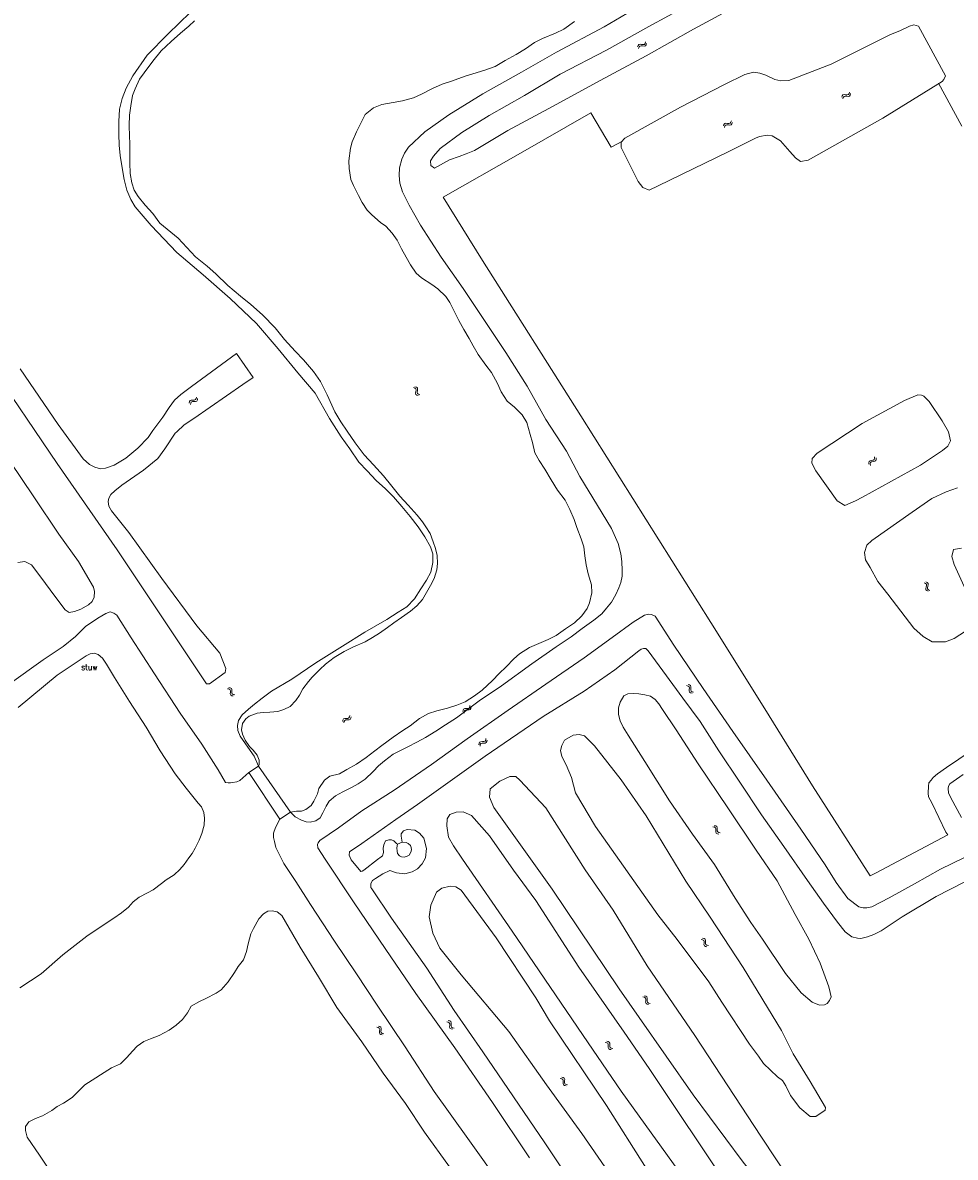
# Model space of a CAD drawing. Header units: metres. Extents: x 189705 to 199106, y 581686 to 588448.
# Tile 318 of 555: x 195662 to 195911, y 585598 to 585900. Entities that reach past the tile are written whole.
import ezdxf

# ---------------------------------------------------------------- set-up
doc = ezdxf.new("R2010")
doc.units = ezdxf.units.M
doc.layers.add('B-WA-OG-GBKN-G', color=7, linetype='Continuous', lineweight=18)
doc.styles.add('Style-STANDARD', font='STANDARD.shx')

msp = doc.modelspace()

# ---------------------------------------------------------------- linework, layer by layer
at = {"layer": 'B-WA-OG-GBKN-G'}
for p, q in [((195826.267, 585893.654), (195826.394, 585894.041)), ((195826.394, 585894.041), (195826.601, 585894.294)), ((195826.523, 585893.228), (195826.653, 585893.614)), ((195826.601, 585894.294), (195826.932, 585894.366)), ((195826.653, 585893.614), (195826.863, 585893.867)), ((195826.863, 585893.867), (195827.181, 585893.936)), ((195826.932, 585894.366), (195827.334, 585894.301)), ((195827.181, 585893.936), (195827.592, 585893.876)), ((195827.334, 585894.301), (195827.737, 585894.237)), ((195827.592, 585893.876), (195827.994, 585893.81)), ((195827.737, 585894.237), (195828.059, 585894.304)), ((195827.994, 585893.81), (195828.316, 585893.877)), ((195828.059, 585894.304), (195828.276, 585894.562)), ((195828.276, 585894.562), (195828.404, 585894.95)), ((195828.316, 585893.877), (195828.532, 585894.136)), ((195828.532, 585894.136), (195828.66, 585894.524)), ((195880.774, 585880.584), (195880.97, 585880.846)), ((195880.97, 585880.846), (195881.297, 585880.933)), ((195881.297, 585880.933), (195881.701, 585880.887)), ((195881.701, 585880.887), (195882.107, 585880.841)), ((195882.107, 585880.841), (195882.426, 585880.923)), ((195882.426, 585880.923), (195882.63, 585881.19)), ((195882.63, 585881.19), (195882.741, 585881.584)), ((195882.905, 585880.777), (195883.016, 585881.17)), ((195880.665, 585880.191), (195880.774, 585880.584)), ((195880.94, 585879.778), (195881.052, 585880.17)), ((195881.052, 585880.17), (195881.25, 585880.431)), ((195881.25, 585880.431), (195881.565, 585880.515)), ((195881.565, 585880.515), (195881.978, 585880.474)), ((195881.978, 585880.474), (195882.383, 585880.426)), ((195882.383, 585880.426), (195882.702, 585880.508)), ((195882.702, 585880.508), (195882.905, 585880.777)), ((195849.129, 585872.583), (195849.249, 585872.972)), ((195849.249, 585872.972), (195849.452, 585873.228)), ((195849.392, 585872.161), (195849.515, 585872.55)), ((195849.452, 585873.228), (195849.782, 585873.306)), ((195849.515, 585872.55), (195849.721, 585872.805)), ((195849.721, 585872.805), (195850.038, 585872.88)), ((195849.782, 585873.306), (195850.185, 585873.247)), ((195850.038, 585872.88), (195850.45, 585872.827)), ((195850.185, 585873.247), (195850.589, 585873.19)), ((195850.45, 585872.827), (195850.853, 585872.767)), ((195850.589, 585873.19), (195850.91, 585873.263)), ((195850.853, 585872.767), (195851.174, 585872.84)), ((195850.91, 585873.263), (195851.122, 585873.524)), ((195851.122, 585873.524), (195851.244, 585873.914)), ((195851.174, 585872.84), (195851.385, 585873.103)), ((195851.385, 585873.103), (195851.507, 585873.493)), ((195766.909, 585802.684), (195766.521, 585802.811)), ((195767.168, 585802.469), (195766.909, 585802.684)), ((195767.334, 585802.942), (195766.945, 585803.069)), ((195767.237, 585802.147), (195767.168, 585802.469)), ((195767.594, 585802.728), (195767.334, 585802.942)), ((195767.663, 585802.406), (195767.594, 585802.728)), ((195767.598, 585802.003), (195767.663, 585802.406)), ((195706.871, 585799.081), (195707.035, 585799.364)), ((195707.035, 585799.364), (195707.35, 585799.489)), ((195707.35, 585799.489), (195707.757, 585799.49)), ((195707.757, 585799.49), (195708.165, 585799.492)), ((195708.165, 585799.492), (195708.472, 585799.611)), ((195708.472, 585799.611), (195708.643, 585799.901)), ((195708.488, 585799.112), (195708.795, 585799.231)), ((195708.643, 585799.901), (195708.708, 585800.304)), ((195708.795, 585799.231), (195708.965, 585799.522)), ((195708.965, 585799.522), (195709.029, 585799.926)), ((195767.111, 585801.342), (195767.175, 585801.744)), ((195767.185, 585801.011), (195767.111, 585801.342)), ((195767.175, 585801.744), (195767.237, 585802.147)), ((195767.439, 585800.805), (195767.185, 585801.011)), ((195767.827, 585800.679), (195767.439, 585800.805)), ((195767.54, 585801.593), (195767.598, 585802.003)), ((195767.611, 585801.274), (195767.54, 585801.593)), ((195767.864, 585801.065), (195767.611, 585801.274)), ((195768.251, 585800.937), (195767.864, 585801.065)), ((195706.809, 585798.678), (195706.871, 585799.081)), ((195707.13, 585798.3), (195707.196, 585798.702)), ((195707.196, 585798.702), (195707.362, 585798.985)), ((195707.362, 585798.985), (195707.665, 585799.106)), ((195707.665, 585799.106), (195708.08, 585799.113)), ((195708.08, 585799.113), (195708.488, 585799.112)), ((195889.401, 585783.986), (195889.378, 585784.394)), ((195889.795, 585783.684), (195889.773, 585784.092)), ((195887.842, 585782.81), (195887.942, 585783.122)), ((195887.865, 585782.404), (195887.842, 585782.81)), ((195887.942, 585783.122), (195888.223, 585783.31)), ((195888.223, 585783.31), (195888.621, 585783.397)), ((195888.239, 585782.509), (195888.342, 585782.82)), ((195888.26, 585782.102), (195888.239, 585782.509)), ((195888.342, 585782.82), (195888.612, 585783.002)), ((195888.612, 585783.002), (195889.016, 585783.097)), ((195888.621, 585783.397), (195889.019, 585783.486)), ((195889.016, 585783.097), (195889.415, 585783.183)), ((195889.019, 585783.486), (195889.294, 585783.667)), ((195889.294, 585783.667), (195889.401, 585783.986)), ((195889.415, 585783.183), (195889.69, 585783.363)), ((195889.69, 585783.363), (195889.795, 585783.684)), ((195902.983, 585750.645), (195902.613, 585750.819)), ((195903.436, 585750.85), (195903.066, 585751.023)), ((195903.668, 585750.605), (195903.436, 585750.85)), ((195903.214, 585750.4), (195902.983, 585750.645)), ((195903.02, 585749.288), (195903.131, 585749.68)), ((195903.052, 585748.951), (195903.02, 585749.288)), ((195903.279, 585748.715), (195903.052, 585748.951)), ((195903.131, 585749.68), (195903.242, 585750.073)), ((195903.242, 585750.073), (195903.214, 585750.4)), ((195903.648, 585748.544), (195903.279, 585748.715)), ((195903.475, 585749.485), (195903.583, 585749.885)), ((195903.507, 585749.16), (195903.475, 585749.485)), ((195903.733, 585748.922), (195903.507, 585749.16)), ((195903.583, 585749.885), (195903.697, 585750.277)), ((195903.697, 585750.277), (195903.668, 585750.605)), ((195904.101, 585748.748), (195903.733, 585748.922)), ((195839.684, 585723.682), (195840.082, 585723.593)), ((195840.082, 585723.593), (195840.354, 585723.412)), ((195716.966, 585722.581), (195717.367, 585722.506)), ((195717.352, 585722.893), (195717.753, 585722.821)), ((195717.367, 585722.506), (195717.646, 585722.333)), ((195717.646, 585722.333), (195717.759, 585722.027)), ((195717.757, 585721.612), (195717.746, 585721.204)), ((195717.746, 585721.204), (195717.858, 585720.895)), ((195717.753, 585722.821), (195718.033, 585722.651)), ((195717.759, 585722.027), (195717.757, 585721.612)), ((195717.858, 585720.895), (195718.145, 585720.718)), ((195718.033, 585722.651), (195718.15, 585722.333)), ((195718.141, 585721.927), (195718.134, 585721.518)), ((195718.134, 585721.518), (195718.245, 585721.209)), ((195718.15, 585722.333), (195718.141, 585721.927)), ((195718.145, 585720.718), (195718.547, 585720.644)), ((195718.245, 585721.209), (195718.531, 585721.03)), ((195718.531, 585721.03), (195718.933, 585720.957)), ((195839.286, 585723.386), (195839.683, 585723.294)), ((195839.683, 585723.294), (195839.955, 585723.11)), ((195839.955, 585723.11), (195840.055, 585722.8)), ((195840.035, 585722.385), (195840.008, 585721.978)), ((195840.008, 585721.978), (195840.107, 585721.664)), ((195840.055, 585722.8), (195840.035, 585722.385)), ((195840.107, 585721.664), (195840.386, 585721.475)), ((195840.354, 585723.412), (195840.458, 585723.089)), ((195840.386, 585721.475), (195840.785, 585721.385)), ((195840.433, 585722.683), (195840.408, 585722.276)), ((195840.408, 585722.276), (195840.507, 585721.961)), ((195840.458, 585723.089), (195840.433, 585722.683)), ((195840.507, 585721.961), (195840.785, 585721.771)), ((195840.785, 585721.771), (195841.183, 585721.681)), ((195781.352, 585717.404), (195781.524, 585717.693)), ((195781.524, 585717.693), (195781.588, 585718.097)), ((195781.845, 585717.314), (195781.909, 585717.718)), ((195747.761, 585714.223), (195747.921, 585714.509)), ((195747.921, 585714.509), (195748.235, 585714.637)), ((195748.235, 585714.637), (195748.642, 585714.644)), ((195748.642, 585714.644), (195749.05, 585714.651)), ((195749.05, 585714.651), (195749.355, 585714.773)), ((195749.355, 585714.773), (195749.523, 585715.065)), ((195749.523, 585715.065), (195749.582, 585715.47)), ((195749.683, 585714.398), (195749.85, 585714.691)), ((195749.85, 585714.691), (195749.909, 585715.095)), ((195779.687, 585716.474), (195779.75, 585716.876)), ((195779.75, 585716.876), (195779.914, 585717.159)), ((195779.914, 585717.159), (195780.229, 585717.283)), ((195780.008, 585716.095), (195780.074, 585716.497)), ((195780.074, 585716.497), (195780.241, 585716.78)), ((195780.229, 585717.283), (195780.636, 585717.284)), ((195780.241, 585716.78), (195780.544, 585716.9)), ((195780.544, 585716.9), (195780.959, 585716.906)), ((195780.636, 585717.284), (195781.044, 585717.286)), ((195780.959, 585716.906), (195781.367, 585716.905)), ((195781.044, 585717.286), (195781.352, 585717.404)), ((195781.367, 585716.905), (195781.674, 585717.023)), ((195781.674, 585717.023), (195781.845, 585717.314)), ((195747.704, 585713.82), (195747.761, 585714.223)), ((195748.03, 585713.446), (195748.091, 585713.848)), ((195748.091, 585713.848), (195748.253, 585714.134)), ((195748.253, 585714.134), (195748.555, 585714.258)), ((195748.555, 585714.258), (195748.97, 585714.27)), ((195748.97, 585714.27), (195749.378, 585714.275)), ((195749.378, 585714.275), (195749.683, 585714.398)), ((195784.176, 585708.331), (195784.49, 585708.457)), ((195784.49, 585708.457), (195784.897, 585708.46)), ((195784.897, 585708.46), (195785.305, 585708.465)), ((195785.305, 585708.465), (195785.612, 585708.585)), ((195785.612, 585708.585), (195785.782, 585708.875)), ((195785.782, 585708.875), (195785.844, 585709.279)), ((195785.937, 585708.206), (195786.105, 585708.498)), ((195786.105, 585708.498), (195786.168, 585708.902)), ((195783.953, 585707.644), (195784.014, 585708.047)), ((195784.014, 585708.047), (195784.176, 585708.331)), ((195784.277, 585707.267), (195784.34, 585707.669)), ((195784.34, 585707.669), (195784.505, 585707.953)), ((195784.505, 585707.953), (195784.807, 585708.075)), ((195784.807, 585708.075), (195785.222, 585708.085)), ((195785.222, 585708.085), (195785.63, 585708.086)), ((195785.63, 585708.086), (195785.937, 585708.206)), ((195846.299, 585685.747), (195846.701, 585685.68)), ((195846.679, 585686.067), (195847.081, 585686.002)), ((195846.701, 585685.68), (195846.983, 585685.512)), ((195846.983, 585685.512), (195847.102, 585685.208)), ((195847.081, 585686.002), (195847.364, 585685.837)), ((195847.102, 585685.208), (195847.107, 585684.793)), ((195847.107, 585684.793), (195847.104, 585684.385)), ((195847.104, 585684.385), (195847.221, 585684.078)), ((195847.364, 585685.837), (195847.487, 585685.521)), ((195847.487, 585685.521), (195847.486, 585685.115)), ((195847.486, 585685.115), (195847.486, 585684.706)), ((195847.486, 585684.706), (195847.603, 585684.399)), ((195847.603, 585684.399), (195847.892, 585684.226)), ((195847.221, 585684.078), (195847.511, 585683.906)), ((195847.511, 585683.906), (195847.915, 585683.84)), ((195847.892, 585684.226), (195848.295, 585684.159)), ((195843.182, 585655.76), (195843.582, 585655.679)), ((195843.573, 585656.067), (195843.973, 585655.989)), ((195843.582, 585655.679), (195843.858, 585655.502)), ((195843.858, 585655.502), (195843.967, 585655.195)), ((195843.959, 585654.78), (195843.943, 585654.373)), ((195843.943, 585654.373), (195844.049, 585654.061)), ((195843.967, 585655.195), (195843.959, 585654.78)), ((195843.973, 585655.989), (195844.25, 585655.815)), ((195844.049, 585654.061), (195844.334, 585653.88)), ((195844.25, 585655.815), (195844.362, 585655.496)), ((195844.348, 585655.089), (195844.335, 585654.681)), ((195844.335, 585654.681), (195844.442, 585654.37)), ((195844.362, 585655.496), (195844.348, 585655.089)), ((195844.442, 585654.37), (195844.724, 585654.187)), ((195844.724, 585654.187), (195845.125, 585654.108)), ((195844.334, 585653.88), (195844.735, 585653.801)), ((195827.669, 585640.411), (195828.067, 585640.322)), ((195828.066, 585640.71), (195828.464, 585640.624)), ((195828.067, 585640.322), (195828.34, 585640.14)), ((195828.34, 585640.14), (195828.443, 585639.83)), ((195828.426, 585639.416), (195828.402, 585639.009)), ((195828.402, 585639.009), (195828.502, 585638.695)), ((195828.443, 585639.83), (195828.426, 585639.416)), ((195828.464, 585640.624), (195828.737, 585640.445)), ((195828.737, 585640.445), (195828.844, 585640.123)), ((195828.821, 585639.717), (195828.8, 585639.309)), ((195828.8, 585639.309), (195828.9, 585638.996)), ((195828.844, 585640.123), (195828.821, 585639.717)), ((195828.9, 585638.996), (195829.18, 585638.808)), ((195828.502, 585638.695), (195828.783, 585638.508)), ((195828.783, 585638.508), (195829.182, 585638.421)), ((195829.18, 585638.808), (195829.579, 585638.72)), ((195775.419, 585633.809), (195775.818, 585633.726)), ((195775.811, 585634.113), (195776.211, 585634.033)), ((195775.818, 585633.726), (195776.093, 585633.547)), ((195776.093, 585633.547), (195776.2, 585633.239)), ((195776.2, 585633.239), (195776.189, 585632.824)), ((195776.211, 585634.033), (195776.487, 585633.857)), ((195776.487, 585633.857), (195776.597, 585633.537)), ((195776.58, 585633.13), (195776.564, 585632.722)), ((195776.597, 585633.537), (195776.58, 585633.13)), ((195756.786, 585632.354), (195757.181, 585632.254)), ((195757.181, 585632.254), (195757.449, 585632.063)), ((195757.192, 585632.641), (195757.587, 585632.544)), ((195757.449, 585632.063), (195757.542, 585631.751)), ((195757.513, 585631.337), (195757.477, 585630.93)), ((195757.477, 585630.93), (195757.568, 585630.614)), ((195757.542, 585631.751), (195757.513, 585631.337)), ((195757.568, 585630.614), (195757.843, 585630.419)), ((195757.587, 585632.544), (195757.855, 585632.356)), ((195757.843, 585630.419), (195758.24, 585630.32)), ((195757.855, 585632.356), (195757.952, 585632.031)), ((195757.917, 585631.626), (195757.884, 585631.219)), ((195757.884, 585631.219), (195757.975, 585630.903)), ((195757.952, 585632.031), (195757.917, 585631.626)), ((195757.975, 585630.903), (195758.249, 585630.706)), ((195758.249, 585630.706), (195758.645, 585630.607)), ((195776.189, 585632.824), (195776.17, 585632.416)), ((195776.17, 585632.416), (195776.275, 585632.104)), ((195776.275, 585632.104), (195776.559, 585631.921)), ((195776.559, 585631.921), (195776.959, 585631.839)), ((195776.564, 585632.722), (195776.669, 585632.41)), ((195776.669, 585632.41), (195776.951, 585632.226)), ((195776.951, 585632.226), (195777.351, 585632.144)), ((195817.635, 585628.303), (195818.037, 585628.235)), ((195818.016, 585628.622), (195818.418, 585628.556)), ((195818.037, 585628.235), (195818.319, 585628.066)), ((195818.319, 585628.066), (195818.437, 585627.762)), ((195818.418, 585628.556), (195818.7, 585628.39)), ((195818.44, 585627.347), (195818.436, 585626.939)), ((195818.436, 585626.939), (195818.553, 585626.631)), ((195818.437, 585627.762), (195818.44, 585627.347)), ((195818.7, 585628.39), (195818.823, 585628.074)), ((195818.82, 585627.667), (195818.819, 585627.259)), ((195818.819, 585627.259), (195818.935, 585626.951)), ((195818.823, 585628.074), (195818.82, 585627.667)), ((195818.935, 585626.951), (195819.223, 585626.777)), ((195818.553, 585626.631), (195818.842, 585626.459)), ((195818.842, 585626.459), (195819.245, 585626.391)), ((195819.223, 585626.777), (195819.627, 585626.71)), ((195805.662, 585618.712), (195806.061, 585618.627)), ((195806.056, 585619.015), (195806.455, 585618.933)), ((195806.061, 585618.627), (195806.336, 585618.448)), ((195806.336, 585618.448), (195806.442, 585618.139)), ((195806.429, 585617.725), (195806.409, 585617.317)), ((195806.442, 585618.139), (195806.429, 585617.725)), ((195806.455, 585618.933), (195806.73, 585618.756)), ((195806.73, 585618.756), (195806.84, 585618.436)), ((195806.821, 585618.029), (195806.804, 585617.621)), ((195806.84, 585618.436), (195806.821, 585618.029)), ((195806.409, 585617.317), (195806.512, 585617.005)), ((195806.512, 585617.005), (195806.795, 585616.821)), ((195806.795, 585616.821), (195807.195, 585616.737)), ((195806.804, 585617.621), (195806.908, 585617.309)), ((195806.908, 585617.309), (195807.188, 585617.124)), ((195807.188, 585617.124), (195807.589, 585617.04))]:
    msp.add_line(p, q, dxfattribs=at)
at = {"layer": 'B-WA-OG-GBKN-G', "flags": 128}
for points in [[(195829.434, 585906.05), (195817.313, 585898.937), (195804.644, 585892.186), (195795.285, 585886.91), (195785.028, 585881.151), (195775.927, 585875.538), (195769.535, 585871.026), (195765.232, 585866.911), (195764.195, 585865.336), (195763.436, 585863.715), (195762.845, 585861.377), (195762.744, 585859.316), (195762.896, 585857.313), (195763.635, 585854.973), (195765.367, 585851.481), (195768.44, 585846.138), (195773.951, 585837.587), (195779.823, 585829.281), (195785.475, 585820.684), (195791.134, 585812.152), (195796.85, 585803.219), (195801.83, 585794.352), (195807.327, 585785.846), (195810.889, 585779.158), (195815.535, 585771.442), (195819.311, 585765.259), (195821.081, 585761.295), (195821.775, 585758.489), (195822.055, 585756.492), (195822.187, 585754.043), (195822.133, 585752.564), (195821.8, 585750.865), (195821.236, 585749.438), (195820.464, 585747.682), (195819.272, 585745.609)], [(195689.489, 585858.252), (195688.907, 585861.399), (195688.434, 585864.644), (195688.154, 585867.416), (195688.043, 585870.337), (195688.036, 585873.775), (195688.209, 585877.005), (195688.912, 585879.86), (195690.028, 585882.636), (195691.765, 585885.948), (195695.587, 585891.402), (195701.172, 585897.136), (195707.088, 585902.826)], [(195852.491, 585904.468), (195841.154, 585898.317), (195828.562, 585891.276), (195816.274, 585884.686), (195803.772, 585877.839), (195791.704, 585871.378), (195782.785, 585866.05), (195780.612, 585865.09), (195778.724, 585864.422), (195776.184, 585863.56), (195772.161, 585861.299), (195771.206, 585862.037), (195771.053, 585863.22), (195771.837, 585864.472), (195773.669, 585866.549), (195779.388, 585870.83), (195786.736, 585875.302), (195796.094, 585880.708), (195805.615, 585886.345), (195817.961, 585892.78), (195829.208, 585899.035), (195839.743, 585904.781)], [(195708.192, 585900.559), (195706.736, 585899.172), (195704.516, 585897.263), (195702.038, 585895.103), (195699.345, 585892.536)], [(195753.705, 585875.616), (195755.872, 585877.415), (195758.122, 585878.245), (195761.128, 585878.802), (195763.59, 585879.218), (195766.525, 585880.034), (195768.666, 585880.999), (195771.589, 585882.513), (195774.169, 585883.723), (195776.664, 585884.52), (195780.285, 585885.865), (195782.367, 585886.41), (195785.573, 585887.419), (195788.282, 585888.403), (195791.018, 585890.008), (195793.922, 585891.644), (195796.419, 585893.152), (195798.748, 585894.815), (195800.907, 585895.852), (195804.392, 585897.254), (195806.572, 585898.343), (195809.489, 585900.425)], [(195831.711, 585856.641), (195829.357, 585855.482), (195827.692, 585856.131), (195826.402, 585857.723), (195821.894, 585866.789), (195821.884, 585868.224), (195822.816, 585869.295), (195837.665, 585877.605), (195849.448, 585883.633), (195854.816, 585886.248), (195857.091, 585886.851), (195858.822, 585886.628), (195860.437, 585886.083), (195862.8, 585884.981), (195864.402, 585884.603), (195866.547, 585884.638), (195877.82, 585889.035), (195893.444, 585896.84), (195896.328, 585898.037), (195898.72, 585899.145), (195899.884, 585899.53), (195901.047, 585899.167), (195908.261, 585885.908), (195907.846, 585884.953), (195907.367, 585884.411), (195891.559, 585874.603), (195871.729, 585863.458), (195869.687, 585863.1), (195868.306, 585864.058), (195866.809, 585865.715), (195864.281, 585868.575), (195862.125, 585869.936), (195860.782, 585870.145), (195858.739, 585869.761), (195857.692, 585869.297), (195850.35, 585865.624), (195831.711, 585856.641)], [(195687.651, 585759.551), (195671.616, 585782.62), (195653.549, 585809.262), (195631.108, 585841.934), (195614.775, 585865.895), (195594.269, 585895.782)], [(195699.345, 585892.536), (195697.079, 585889.793), (195694.819, 585886.76), (195693.595, 585885.037), (195692.363, 585882.467), (195691.675, 585880.679), (195691.205, 585877.888), (195690.917, 585875.427), (195690.802, 585872.707), (195690.927, 585869.825), (195690.956, 585867.861), (195691.022, 585864.888), (195690.986, 585862.711), (195691.039, 585859.9), (195691.481, 585857.392), (195692.111, 585855.472), (195693.232, 585853.784), (195695.031, 585851.461), (195697.095, 585849.215), (195698.952, 585846.615), (195703.823, 585842.665), (195708.48, 585837.688), (195711.571, 585835.157), (195713.907, 585833.124), (195717.061, 585830.017), (195720.429, 585827.194), (195723.191, 585824.967), (195726.346, 585822.228), (195729.726, 585818.772), (195732.189, 585815.667), (195734.995, 585812.535), (195737.291, 585810.192), (195739.896, 585807.125), (195741.791, 585804.408), (195743.549, 585800.864), (195745.59, 585796.324), (195747.22, 585793.731), (195748.877, 585791.24), (195750.991, 585788.148), (195753.37, 585784.887), (195755.853, 585782.279), (195758.555, 585779.341), (195760.754, 585776.533), (195762.901, 585773.913), (195765.12, 585771.467), (195767.513, 585768.865), (195768.951, 585767.053), (195769.872, 585765.727), (195771.026, 585763.897), (195771.817, 585761.757)], [(195912.634, 585872.497), (195906.395, 585883.954)], [(195809.312, 585767.681), (195808.243, 585770.364), (195806.929, 585772.815), (195804.892, 585775.468), (195803.268, 585778.21), (195801.516, 585781.089), (195800.053, 585783.379), (195798.848, 585785.481), (195798.284, 585788.189), (195797.641, 585790.348), (195796.716, 585793.503), (195795.524, 585795.534), (195793.454, 585797.631), (195791.531, 585799.185), (195789.881, 585801.688), (195788.928, 585803.893), (195787.331, 585806.887), (195785.854, 585808.796), (195783.792, 585811.688), (195782.452, 585813.997), (195781.369, 585815.937), (195779.965, 585818.311), (195778.612, 585820.717), (195777.556, 585822.844), (195776.223, 585825.547), (195775.133, 585827.139), (195773.011, 585829.158), (195771.462, 585830.259), (195768.674, 585832.099), (195767.229, 585833.323), (195765.72, 585835.529), (195764.612, 585837.598), (195763.337, 585839.771), (195762.171, 585842.151), (195760.908, 585843.988), (195759.212, 585845.839), (195757.766, 585846.83), (195755.476, 585848.902), (195754.224, 585850.073), (195752.858, 585852.175), (195751.892, 585854.044), (195750.533, 585856.728), (195749.876, 585858.306), (195749.403, 585861.214), (195749.361, 585863.282), (195749.742, 585866.635), (195750.249, 585868.321), (195751.39, 585870.968), (195752.305, 585872.969), (195753.705, 585875.616)], [(195822.244, 585868.524), (195819.209, 585866.931), (195813.765, 585876.095), (195794.419, 585864.96), (195774.461, 585853.575), (195784.902, 585836.724), (195811.088, 585795.281), (195845.784, 585740.179), (195860.143, 585717.224), (195872.843, 585696.722), (195888.185, 585672.693), (195889.665, 585673.444), (195908.877, 585683.641), (195908.349, 585684.382), (195904.597, 585692.186), (195903.796, 585693.768), (195903.702, 585694.759), (195903.716, 585696.614), (195903.85, 585697.452), (195904.465, 585698.235), (195905.03, 585698.917), (195906.13, 585699.9), (195908.531, 585701.558), (195930.753, 585716.56)], [(195725.288, 585701.96), (195724.11, 585704.624), (195722.395, 585707.011), (195720.339, 585709.929), (195719.779, 585711.422), (195719.665, 585712.786), (195719.932, 585714.065), (195720.924, 585715.627), (195722.574, 585717.117), (195724.211, 585718.471), (195726.242, 585720.057), (195728.746, 585721.875), (195734.134, 585725.109), (195740.519, 585729.467), (195747.679, 585733.932), (195753.623, 585737.651), (195759.483, 585740.988), (195762.484, 585742.966), (195764.8, 585744.397), (195766.781, 585746.487), (195768.51, 585749.192), (195770.059, 585751.541), (195771.128, 585753.613), (195771.669, 585756.216), (195771.686, 585758.523), (195771.107, 585760.417), (195769.587, 585763.075), (195767.789, 585765.741), (195765.667, 585768.445), (195763.43, 585771.137), (195761.237, 585773.751), (195759.05, 585775.829), (195756.579, 585778.069), (195754.187, 585780.599), (195752.032, 585782.968), (195749.596, 585786.461), (195747.327, 585789.708), (195744.175, 585794.566), (195740.362, 585801.299), (195735.744, 585806.721), (195730.515, 585813.121), (195724.743, 585819.902), (195717.698, 585826.563), (195710.556, 585832.868), (195703.536, 585838.831), (195696.654, 585846.066), (195692.365, 585850.971), (195691.212, 585852.957), (195690.176, 585855.446), (195689.489, 585858.252)], [(195719.407, 585811.941), (195707.449, 585803.134), (195704.561, 585800.996), (195702.923, 585799.509), (195701.459, 585797.488), (195699.763, 585794.909), (195697.093, 585791.397), (195695.833, 585789.5), (195693.144, 585786.725), (195689.897, 585784.057), (195686.782, 585782.124), (195684.489, 585781.353), (195683.141, 585781.211), (195681.62, 585781.629), (195680.227, 585782.326), (195678.536, 585783.813), (195671.924, 585793.011), (195661.771, 585807.802)], [(195719.407, 585811.941), (195723.815, 585805.511)], [(195723.815, 585805.511), (195721.123, 585803.665), (195708.044, 585794.617), (195705.414, 585792.883), (195703.469, 585791.069), (195703.059, 585790.69), (195700.308, 585786.468), (195698.434, 585783.966), (195694.598, 585780.819), (195688.825, 585776.822), (195686.958, 585775.337), (195685.96, 585774.354), (195685.418, 585773.316), (195685.234, 585772.479), (195685.352, 585771.258), (195686.079, 585770.008), (195690.71, 585764.204)], [(195907.394, 585793.992), (195909.082, 585791.03), (195909.646, 585788.638), (195908.894, 585787.179), (195907.51, 585786.07), (195901.623, 585782.151), (195886.21, 585773.614), (195884.27, 585772.661), (195881.49, 585771.438), (195879.411, 585772.605), (195873.7, 585780.678), (195872.695, 585782.657), (195872.762, 585783.962), (195874.083, 585785.321), (195886.076, 585793.235), (195897.394, 585799.367), (195900.938, 585800.86), (195901.855, 585800.794), (195902.501, 585800.548), (195903.933, 585799.11), (195907.394, 585793.992)], [(195661.147, 585756.214), (195663.028, 585756.482), (195664.829, 585755.594), (195667.015, 585752.676), (195671.224, 585746.873), (195673.764, 585743.567), (195674.823, 585742.919), (195676.271, 585743.156), (195677.945, 585743.805), (195679.957, 585744.965), (195680.908, 585745.855), (195681.504, 585746.94), (195681.604, 585748.49), (195681.263, 585749.648), (195677.334, 585756.497), (195672.099, 585763.73), (195665.415, 585773.678), (195659.002, 585783.201)], [(195913.613, 585737.951), (195910.56, 585735.914), (195908.271, 585735.026), (195904.743, 585735.032), (195902.29, 585736.458), (195899.89, 585738.749), (195892.927, 585747.807), (195890.245, 585751.171), (195888.184, 585754.922), (195886.998, 585756.94), (195886.678, 585758.905), (195887.289, 585760.791), (195888.648, 585762.068), (195899.361, 585769.649), (195904.614, 585773.271), (195908.481, 585775.061), (195911.442, 585776.142)], [(195733.768, 585689.63), (195735.352, 585689.893), (195736.735, 585689.949), (195737.847, 585690.38), (195739.29, 585691.47), (195740.035, 585692.593), (195740.943, 585694.562), (195741.333, 585695.989), (195742.823, 585698.196), (195744.304, 585699.228), (195746.832, 585699.889), (195748.785, 585701.062), (195751.333, 585702.447), (195753.927, 585704.226), (195756.217, 585706.05), (195758.074, 585707.417), (195761.108, 585709.615), (195763.696, 585711.394), (195765.662, 585712.703), (195768.153, 585714.592), (195770.54, 585715.983), (195772.751, 585716.703), (195775.595, 585717.422), (195778.078, 585718.226), (195780.283, 585719.101), (195782.831, 585720.706), (195784.837, 585722.195), (195787.568, 585724.73), (195789.335, 585726.665), (195791.257, 585728.406), (195793.315, 585730.548), (195794.823, 585731.838), (195797.475, 585733.572), (195799.311, 585734.35), (195802.409, 585735.67), (195804.523, 585736.777), (195807.053, 585738.511), (195809.44, 585740.103), (195811.414, 585741.987), (195812.8, 585743.968), (195813.461, 585745.485), (195814.105, 585748.127), (195813.967, 585750.227), (195813.08, 585753.233), (195812.535, 585755.547), (195812.19, 585757.965), (195811.91, 585760.343), (195811.241, 585762.56), (195810.057, 585765.58), (195809.312, 585767.681)], [(195687.651, 585759.551), (195711.436, 585723.884), (195712.173, 585723.851), (195716.339, 585726.91), (195716.583, 585727.998), (195714.926, 585732.027), (195708.844, 585739.343), (195699.49, 585751.948), (195690.71, 585764.204)], [(195771.817, 585761.757), (195772.37, 585759.927), (195772.819, 585758.046), (195772.983, 585755.952), (195772.793, 585754.279), (195772.065, 585751.922), (195771.061, 585750.082), (195770.056, 585748.191), (195768.948, 585746.319), (195767.433, 585744.674), (195765.796, 585743.268), (195763.383, 585741.559), (195761.339, 585740.122), (195759.644, 585738.865), (195757.457, 585737.369), (195755.672, 585736.222), (195753.641, 585735.069), (195750.421, 585733.647), (195748.106, 585732.507), (195745.435, 585730.909), (195743.093, 585729.091), (195741.598, 585727.71), (195739.546, 585725.64), (195738.536, 585724.478), (195737.105, 585722.51), (195736.159, 585720.883), (195735.219, 585719.405), (195733.659, 585717.799), (195732.03, 585717.026), (195730.381, 585716.499), (195728.281, 585716.29), (195726.484, 585716.273), (195724.882, 585716.056), (195722.8, 585715.252), (195721.913, 585714.569), (195721.039, 585713.297), (195720.7, 585711.657), (195721.008, 585710.435), (195721.678, 585708.851), (195722.864, 585707.13), (195723.844, 585706.191), (195724.882, 585704.884), (195725.436, 585703.565), (195725.472, 585702.344), (195725.288, 585701.96)], [(195912.513, 585760.025), (195910.445, 585759.692), (195909.938, 585757.832), (195910.606, 585755.66), (195915.962, 585743.917)], [(195819.272, 585745.609), (195817.996, 585744.009), (195816.688, 585742.506), (195814.573, 585740.855), (195811.487, 585738.638), (195808.517, 585736.388), (195804.571, 585733.726), (195798.038, 585729.22), (195790.022, 585723.321), (195784.045, 585719.383), (195778.022, 585714.793), (195775.079, 585712.956), (195772.53, 585711.3), (195769.716, 585709.593), (195767.459, 585708.343), (195765.008, 585707.055), (195762.751, 585705.966), (195761.154, 585705.136), (195758.805, 585703.337), (195757.246, 585702.034), (195755.822, 585700.525), (195753.693, 585698.428), (195751.804, 585697.184), (195750.025, 585696.238), (195747.762, 585695.13), (195745.776, 585694.015), (195744.126, 585692.59), (195743.323, 585691.299), (195742.409, 585689.472), (195741.689, 585688.194), (195740.577, 585687.33), (195739.012, 585687.01), (195737.998, 585687.05), (195736.739, 585687.518), (195735.034, 585688.451), (195733.768, 585689.63)], [(195722.683, 585700.201), (195720.25, 585698.144), (195719.506, 585697.783), (195718.317, 585697.566), (195717.781, 585697.496), (195717.193, 585697.497), (195716.502, 585697.62), (195714.543, 585700.977), (195710.206, 585707.827), (195704.391, 585716.03), (195697.534, 585726.509), (195691.315, 585736.147), (195687.5, 585742.137), (195686.7, 585742.746), (195685.705, 585743.019), (195684.632, 585742.633), (195682.485, 585741.389), (195679.179, 585739.192), (195676.493, 585736.444), (195673.258, 585733.832), (195667.882, 585730.307), (195658.851, 585723.802)], [(195797.44, 585597.524), (195787.624, 585612.26), (195777.582, 585626.899), (195767.216, 585641.371), (195758.966, 585653.364), (195750.767, 585665.519), (195743.02, 585677.15), (195741.087, 585680.151), (195740.998, 585681.03), (195741.141, 585681.476), (195741.587, 585682.121), (195746.588, 585685.485), (195752.786, 585690.024), (195761.421, 585695.515), (195771.305, 585702.405), (195780.835, 585709.206), (195791.8, 585716.896), (195801.833, 585723.793), (195812.041, 585730.787), (195819.468, 585736.208), (195825.064, 585740.289), (195828.117, 585742.216)], [(195828.117, 585742.216), (195829.145, 585742.44), (195829.965, 585742.361), (195830.921, 585741.868), (195835.948, 585734.158), (195843.695, 585722.624), (195851.623, 585711.148), (195860.712, 585698.21), (195869.717, 585685.136), (195876.207, 585675.659), (195879.165, 585670.925), (195882.266, 585666.7), (195885.183, 585664.447), (195886.32, 585664.147), (195887.308, 585664.133), (195888.691, 585664.428), (195893.27, 585666.804), (195900.048, 585670.586), (195906.981, 585674.445), (195913.202, 585677.471)], [(195913.282, 585671.053), (195905.825, 585667.15), (195896.764, 585661.757), (195891.155, 585658.019), (195889.202, 585657.086), (195887.502, 585656.423), (195885.718, 585656.019), (195884.846, 585656.059), (195883.302, 585656.436), (195882.586, 585656.948), (195881.547, 585657.816), (195879.522, 585660.333), (195875.751, 585665.379), (195871.496, 585671.421), (195865.192, 585680.497), (195859.294, 585688.971), (195853.532, 585697.672), (195847.931, 585706.036), (195842.937, 585713.824), (195838.276, 585720.086), (195833.009, 585727.364), (195829.038, 585732.702), (195828.418, 585733.271), (195827.824, 585733.318), (195827.184, 585733.093), (195826.595, 585732.628), (195820.216, 585727.599), (195812.058, 585721.881)], [(195661.212, 585717.524), (195671.636, 585726.178), (195679.353, 585731.308), (195680.401, 585731.895), (195681.448, 585732.035), (195682.514, 585731.723), (195683.733, 585730.7), (195684.758, 585729.102), (195686.877, 585725.526), (195690.886, 585719.161), (195695.294, 585712.337)], [(195812.058, 585721.881), (195801.12, 585715.141), (195785.621, 585704.57), (195767.585, 585691.704), (195761.847, 585687.733), (195752.777, 585681.351), (195749.459, 585679.07), (195749.438, 585678.165), (195749.978, 585676.982), (195752.506, 585673.85), (195752.907, 585673.94), (195753.366, 585674.224), (195756.931, 585677.015), (195757.947, 585677.776)], [(195865.613, 585646.651), (195869.791, 585641.513), (195872.765, 585639.06), (195874.709, 585638.21), (195876.066, 585638.305), (195876.713, 585638.652), (195877.412, 585639.433), (195877.788, 585640.427), (195877.596, 585641.597), (195877.211, 585643.103), (195874.857, 585649.44), (195871.908, 585655.79), (195868.23, 585662.374), (195863.434, 585671.34), (195857.827, 585679.555), (195850.266, 585690.817), (195842.355, 585702.59), (195836.49, 585711.601), (195832.874, 585717.067), (195831.927, 585718.555), (195830.979, 585719.687), (195829.669, 585720.568), (195828.157, 585720.965), (195826.627, 585721.245), (195825.179, 585721.306), (195823.622, 585721.166), (195822.613, 585720.67), (195821.609, 585719.024), (195821.206, 585717.513), (195821.164, 585715.678), (195821.626, 585714.01), (195822.373, 585712.335), (195823.771, 585710.194), (195828.192, 585703.144), (195834.72, 585692.711), (195840.914, 585683.764), (195846.781, 585675.755), (195852.284, 585666.719), (195856.408, 585660.302), (195859.545, 585655.831), (195865.613, 585646.651)], [(195695.294, 585712.337), (195699.063, 585705.985), (195703.046, 585699.911), (195705.98, 585696.1), (195709.223, 585692.044), (195710.061, 585691.105), (195710.699, 585689.579), (195710.896, 585688.048), (195710.751, 585686.232), (195710.172, 585684.004), (195709.42, 585682.196), (195708.389, 585680.117), (195707.572, 585678.632), (195706.737, 585677.522), (195705.5, 585675.748), (195704.308, 585674.354), (195702.82, 585672.954), (195700.673, 585671.666), (195699.443, 585670.679), (195697.198, 585668.951), (195695.679, 585668.204), (195693.428, 585666.98), (195691.907, 585665.755), (195690.613, 585664.362), (195688.794, 585662.814), (195686.724, 585661.428), (195683.878, 585659.559), (195679.506, 585656.665), (195673.094, 585651.636), (195667.38, 585646.625), (195661.675, 585642.868)], [(195815.083, 585685.852), (195809.668, 585694.838), (195808.679, 585698.952), (195807.188, 585702.281), (195806.091, 585704.491), (195805.724, 585706.142), (195806.029, 585707.403), (195806.782, 585708.833), (195809.104, 585710.21), (195810.7, 585710.409), (195812.129, 585709.992), (195814.738, 585707.393), (195821.898, 585698.307), (195828.554, 585688.716), (195839.064, 585671.321), (195845.552, 585661.729), (195854.373, 585648.25), (195864.578, 585631.501), (195867.742, 585625.239), (195872.264, 585617.896), (195876.277, 585610.992), (195876.244, 585610.281), (195873.707, 585608.547), (195872.25, 585608.578), (195869.5, 585610.842), (195867.02, 585614.124), (195865.761, 585616.73), (195864.843, 585618.118), (195863.52, 585619.098), (195859.819, 585622.715), (195858.426, 585624.644), (195856.081, 585627.858), (195848.739, 585639.024), (195845.238, 585644.472), (195836.811, 585655.703), (195831.676, 585662.318), (195815.083, 585685.852)], [(195722.683, 585700.201), (195725.288, 585701.96)], [(195722.683, 585700.201), (195730.977, 585687.823)], [(195725.288, 585701.96), (195733.768, 585689.63)], [(195912.542, 585688.205), (195909.669, 585693.508), (195909.077, 585694.859), (195908.956, 585695.958), (195909.125, 585696.559), (195909.443, 585697.191), (195913.026, 585699.686)], [(195803.452, 585669.177), (195787.94, 585690.913), (195786.824, 585693.667), (195786.999, 585695.852), (195789.536, 585697.898), (195792.219, 585699.156), (195793.83, 585699.196), (195794.87, 585698.231), (195801.796, 585690.834), (195812.32, 585674.279), (195819.754, 585663.518), (195828.807, 585648.715), (195841.52, 585630.124), (195859.084, 585603.349), (195871.641, 585584.379), (195871.689, 585581.789), (195869.612, 585580.129), (195867.786, 585580.422), (195866.298, 585581.226), (195854.08, 585596.783), (195841.051, 585614.334), (195826.656, 585634.939), (195821.302, 585642.541), (195803.452, 585669.177)], [(195843.709, 585511.559), (195835.047, 585524.665), (195827.943, 585534.912), (195818.189, 585548.122), (195806.788, 585565.239), (195797.648, 585578.481), (195790.107, 585589.975), (195781.044, 585602.72), (195772.077, 585615.186), (195764.298, 585627.127), (195756.86, 585638.195), (195751.375, 585646.572), (195745.484, 585655.285), (195739.143, 585665.04), (195735.224, 585671.152), (195732.053, 585675.997), (195729.915, 585680.246), (195729.517, 585681.849), (195729.287, 585682.935), (195729.263, 585684.111), (195729.795, 585685.596), (195730.977, 585687.823)], [(195730.977, 585687.823), (195733.768, 585689.63)], [(195792.853, 585657.924), (195779.564, 585677.106), (195777.225, 585680.737), (195775.841, 585683.015), (195775.459, 585685.998), (195775.48, 585687.929), (195776.205, 585689.008), (195777.883, 585689.638), (195779.813, 585689.768), (195781.997, 585688.795), (195786.797, 585683.364), (195793.192, 585674.229), (195799.143, 585666.095), (195810.598, 585648.383), (195822.638, 585631.079), (195829.315, 585621.322), (195850.717, 585589.242)], [(195760.291, 585674.117), (195762.004, 585673.522), (195764.271, 585673.202), (195766.199, 585673.756), (195767.648, 585674.561), (195768.87, 585675.873), (195769.753, 585677.522), (195770.016, 585679.958), (195769.305, 585682.735), (195768.174, 585684.063), (195766.867, 585684.859), (195764.871, 585685.023), (195763.897, 585684.662), (195763.272, 585683.932), (195763.263, 585683.305), (195763.564, 585681.715)], [(195757.947, 585677.776), (195758.317, 585678.03), (195758.572, 585678.882), (195758.477, 585680.042), (195758.609, 585680.976), (195759.089, 585681.993), (195759.961, 585682.293), (195760.731, 585682.284), (195761.296, 585681.988), (195762.067, 585681.363), (195762.283, 585681.107)], [(195762.283, 585681.107), (195762.156, 585680.124), (195762.165, 585679.283), (195762.335, 585678.657), (195762.827, 585678.031), (195763.387, 585677.757), (195764.081, 585677.684), (195764.868, 585677.908), (195765.359, 585678.252), (195765.808, 585679.001), (195766.016, 585679.627), (195765.954, 585680.226), (195765.744, 585680.825), (195765.116, 585681.356), (195764.638, 585681.591), (195763.564, 585681.715)], [(195763.564, 585681.715), (195762.283, 585681.107)], [(195760.291, 585674.117), (195758.424, 585673.248), (195756.431, 585671.959), (195755.636, 585671.431), (195755.175, 585670.63), (195755.226, 585669.635), (195755.432, 585669.254), (195760.659, 585661.42), (195770.07, 585648.081), (195777.353, 585636.844), (195785.056, 585625.769), (195793.222, 585613.782), (195801.505, 585601.536), (195811.411, 585586.742)], [(195820.101, 585591.41), (195811.356, 585604.06), (195801.984, 585616.997), (195791.984, 585631.234), (195779.284, 585646.284), (195773.61, 585653.425), (195771.747, 585657.443), (195770.75, 585661.752), (195771.153, 585664.86), (195772.712, 585668.307), (195774.13, 585669.394), (195776.321, 585669.952), (195777.839, 585669.739), (195779.261, 585668.899), (195788.608, 585656.178), (195799.142, 585640.16), (195802.78, 585634.07), (195817.946, 585611.463)], [(195679.028, 585616.99), (195686.118, 585621.508), (195688.517, 585622.57), (195690.174, 585624.305), (195691.708, 585626.015), (195692.893, 585627.26), (195694.736, 585628.581), (195696.488, 585629.257), (195698.81, 585630.145), (195701.5, 585631.587), (195703.292, 585632.941), (195705.026, 585634.444), (195706.328, 585636.206), (195707.307, 585637.968), (195709.525, 585639.211), (195711.206, 585640.003), (195714, 585641.394), (195715.3, 585642.316), (195717.191, 585644.439), (195718.83, 585646.898), (195719.827, 585648.524), (195721.258, 585650.344), (195722.096, 585652.507), (195722.506, 585654.581), (195723.241, 585657.203), (195723.941, 585658.662), (195725.347, 585661.199), (195726.623, 585662.554), (195727.729, 585663.288), (195728.944, 585663.39), (195730.197, 585663.071), (195731.481, 585662.164), (195736.339, 585653.672), (195741.236, 585645.794), (195746.152, 585637.644), (195752.753, 585628.432), (195758.484, 585620.126), (195764.389, 585611.994), (195769.442, 585604.374), (195776.172, 585595.136)], [(195840.631, 585589.314), (195821.919, 585615.331), (195813.126, 585628.16), (195792.853, 585657.924)], [(195733.263, 585500), (195724.993, 585512.024), (195716.963, 585524.431), (195710.737, 585533.745), (195705.142, 585541.651), (195700.044, 585549.458), (195694.843, 585557.789), (195688.559, 585567.027), (195682.068, 585576.213), (195675.976, 585584.746), (195670.955, 585592.172), (195666.914, 585598.292), (195663.64, 585603.04), (195663.164, 585604.817), (195663.153, 585605.864), (195664.06, 585607.103), (195665.845, 585608.024), (195667.675, 585608.771), (195670.203, 585610.149), (195671.601, 585611.2), (195673.34, 585612.082), (195675.656, 585613.591), (195679.028, 585616.99)], [(195817.946, 585611.463), (195828.516, 585594.798)]]:
    msp.add_lwpolyline(points, dxfattribs=at)

# ---------------------------------------------------------------- texts
at = {"layer": 'B-WA-OG-GBKN-G', "style": 'Style-STANDARD'}
msp.add_text('stuw', height=1.6, dxfattribs=at).set_placement((195678.016, 585727.552))

doc.saveas('drawing.dxf')
